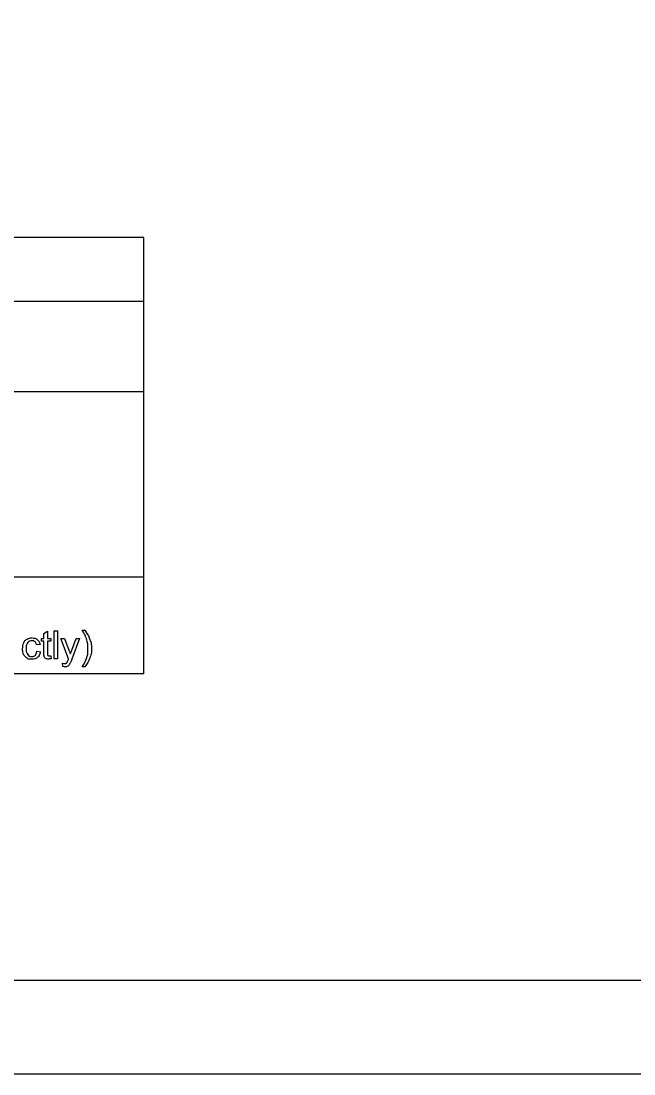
# Model space of a CAD drawing. Extents: x -7.3 to 34, y 0 to 22.
# Drawn here: x 5.97 to 9.25, y 0 to 5.64 of the extents above; entities that cross this region are included whole.
import ezdxf

# ---------------------------------------------------------------- set-up
doc = ezdxf.new("R2010")
doc.units = 0
for name, color, linetype in [('SH_Border', 7, 'Continuous'), ('SH_Cut_Line', 7, 'Continuous'), ('SH_Data', 7, 'Continuous'), ('SH_Text', 7, 'Continuous')]:
    doc.layers.add(name, color=color, linetype=linetype)

msp = doc.modelspace()

# ---------------------------------------------------------------- linework, layer by layer
at = {"layer": 'SH_Border'}
msp.add_lwpolyline([(1.5, 21.5), (33.5, 21.5), (33.5, 0.5), (1.5, 0.5)], close=True, dxfattribs=at)
at = {"layer": 'SH_Cut_Line'}
msp.add_lwpolyline([(0, 0), (34, 0), (34, 22), (0, 22)], close=True, dxfattribs=at)
at = {"layer": 'SH_Data'}
for p, q in [((6.6275, 4.4803), (2.3775, 4.4803)), ((6.6275, 2.1428), (6.6275, 4.4803)), ((2.3775, 4.1387), (6.6275, 4.1387)), ((2.3775, 3.6553), (6.6275, 3.6553)), ((6.6275, 2.6607), (2.3775, 2.6607)), ((6.6275, 2.1428), (2.3775, 2.1428))]:
    msp.add_line(p, q, dxfattribs=at)
at = {"layer": 'SH_Text'}
for points in [[(6.092, 2.2558), (6.092, 2.3185), (6.0784, 2.3185), (6.0784, 2.3328), (6.092, 2.3328), (6.092, 2.3597), (6.1105, 2.3708), (6.1105, 2.3328), (6.1289, 2.3328), (6.1289, 2.3185), (6.1105, 2.3185), (6.1105, 2.2547)], [(6.1465, 2.2239), (6.1465, 2.3741), (6.1649, 2.3741), (6.1649, 2.2239), (6.1465, 2.2239)], [(6.2974, 2.3766), (6.3105, 2.3766)], [(6.2243, 2.2238), (6.183, 2.3328), (6.2029, 2.3328), (6.2255, 2.2699)], [(6.241, 2.2693), (6.2643, 2.3328), (6.2827, 2.3328), (6.2414, 2.222)], [(6.0712, 2.3007), (6.0532, 2.298)], [(6.0548, 2.2638), (6.0729, 2.2613)], [(6.1289, 2.2404), (6.1315, 2.2241)], [(6.1928, 2.1821), (6.1907, 2.1995)], [(6.3105, 2.1798), (6.2974, 2.1798)]]:
    msp.add_lwpolyline(points, dxfattribs=at)
for points in [[(6.2974, 2.1798), (6.3279, 2.2289), (6.3279, 2.2782), (6.3279, 2.2974), (6.3235, 2.3164), (6.32, 2.3317), (6.3138, 2.3459), (6.3098, 2.3551), (6.2974, 2.3766)], [(6.3105, 2.3766), (6.3298, 2.3509), (6.339, 2.325), (6.3469, 2.3026), (6.3469, 2.2783), (6.3469, 2.2506), (6.3363, 2.2248), (6.3257, 2.199), (6.3105, 2.1798)], [(6.0729, 2.2613), (6.07, 2.2427), (6.0577, 2.2321), (6.0455, 2.2215), (6.0277, 2.2215), (6.0053, 2.2215), (5.9917, 2.2361), (5.9782, 2.2507), (5.9782, 2.2779), (5.9782, 2.2955), (5.984, 2.3088), (5.9899, 2.322), (6.0018, 2.3286), (6.0137, 2.3352), (6.0278, 2.3352), (6.0455, 2.3352), (6.0568, 2.3262), (6.068, 2.3172), (6.0712, 2.3007)], [(6.0532, 2.298), (6.0507, 2.309), (6.0442, 2.3145), (6.0377, 2.3201), (6.0285, 2.3201), (6.0146, 2.3201), (6.0059, 2.3101), (5.9972, 2.3001), (5.9972, 2.2784), (5.9972, 2.2565), (6.0056, 2.2466), (6.014, 2.2366), (6.0275, 2.2366), (6.0384, 2.2366), (6.0456, 2.2433), (6.0529, 2.2499), (6.0548, 2.2638)], [(6.2255, 2.2699), (6.2299, 2.258), (6.2334, 2.2448), (6.2366, 2.2572), (6.241, 2.2693)], [(6.1315, 2.2241), (6.1238, 2.2224), (6.1176, 2.2224), (6.1076, 2.2224), (6.1021, 2.2256), (6.0965, 2.2288), (6.0943, 2.234), (6.092, 2.2392), (6.092, 2.2558)], [(6.1105, 2.2547), (6.1105, 2.2468), (6.1114, 2.2445), (6.1124, 2.2423), (6.1146, 2.2409), (6.1168, 2.2396), (6.1209, 2.2396), (6.1239, 2.2396), (6.1289, 2.2404)], [(6.1907, 2.1995), (6.1967, 2.1978), (6.2012, 2.1978), (6.2074, 2.1978), (6.211, 2.1999), (6.2147, 2.2019), (6.2171, 2.2056), (6.2188, 2.2084), (6.2227, 2.2193), (6.2232, 2.2209), (6.2243, 2.2238)], [(6.2414, 2.222), (6.2348, 2.2042), (6.2311, 2.1974), (6.2262, 2.1883), (6.2198, 2.1841), (6.2135, 2.1799), (6.2046, 2.1799), (6.1993, 2.1799), (6.1928, 2.1821)]]:
    msp.add_open_spline(points, degree=3, dxfattribs=at)

doc.saveas('drawing.dxf')
